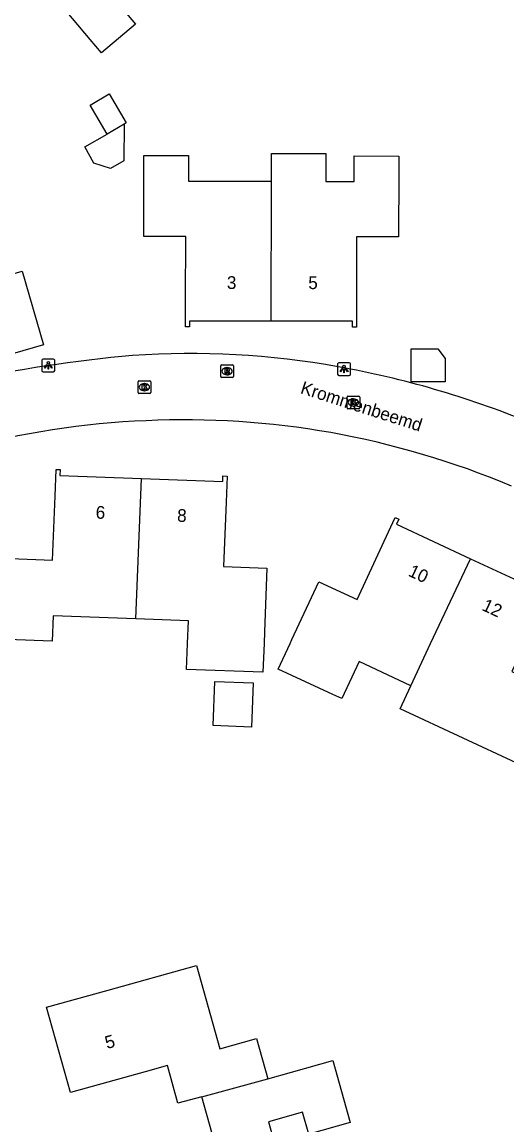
# Model space of a CAD drawing. Extents: x 162880 to 165536, y 384011 to 385179.
# Drawn here: x 164504.8 to 164542.8, y 384712.2 to 384798.8 of the extents above; entities that cross this region are included whole.
import ezdxf

# ---------------------------------------------------------------- set-up
doc = ezdxf.new("R2010")
doc.units = 0
for name, color, linetype in [('IMGEO_Kolk', 7, 'Continuous'), ('IMGEO_Lichtpunt', 7, 'Continuous'), ('IMGEO_Openbare_ruimte_label', 7, 'Continuous'), ('IMGEO_Pand', 7, 'Continuous'), ('IMGEO_Pand_nummerreeks', 7, 'Continuous'), ('IMGEO_Rijbaan_lokaal_open', 7, 'Continuous'), ('IMGEO_Rioolput', 7, 'Continuous')]:
    doc.layers.add(name, color=color, linetype=linetype)

msp = doc.modelspace()

# ---------------------------------------------------------------- linework, layer by layer
at = {"layer": 'IMGEO_Kolk'}
for p, q in [((164513.909, 384769.686), (164513.909, 384770.538)), ((164513.984, 384770.612), (164514.836, 384770.612)), ((164514.397, 384770.392), (164514.422, 384770.392)), ((164514.91, 384770.538), (164514.91, 384769.686)), ((164514.836, 384769.612), (164513.984, 384769.612)), ((164514.42, 384769.832), (164514.395, 384769.832)), ((164530.285, 384768.49), (164530.285, 384769.342)), ((164530.36, 384769.416), (164531.212, 384769.416)), ((164530.773, 384769.196), (164530.798, 384769.196)), ((164531.286, 384769.342), (164531.286, 384768.49)), ((164531.212, 384768.416), (164530.36, 384768.416)), ((164530.796, 384768.636), (164530.771, 384768.636))]:
    msp.add_line(p, q, dxfattribs=at)
for points in [[(164513.909, 384769.686), (164513.909, 384770.538)], [(164513.984, 384770.612), (164514.836, 384770.612)], [(164514.23, 384770.312), (164514.353, 384770.312), (164514.353, 384770.161), (164514.483, 384770.312), (164514.647, 384770.312), (164514.501, 384770.161), (164514.654, 384769.912), (164514.502, 384769.912), (164514.417, 384770.076), (164514.353, 384770.009), (164514.353, 384769.912), (164514.23, 384769.912), (164514.23, 384770.312)], [(164514.91, 384770.538), (164514.91, 384769.686)], [(164514.836, 384769.612), (164513.984, 384769.612)], [(164530.285, 384768.49), (164530.285, 384769.342)], [(164530.36, 384769.416), (164531.212, 384769.416)], [(164530.606, 384769.116), (164530.729, 384769.116), (164530.729, 384768.965), (164530.859, 384769.116), (164531.023, 384769.116), (164530.877, 384768.965), (164531.03, 384768.716), (164530.878, 384768.716), (164530.793, 384768.88), (164530.729, 384768.813), (164530.729, 384768.716), (164530.606, 384768.716), (164530.606, 384769.116)], [(164531.286, 384769.342), (164531.286, 384768.49)], [(164531.212, 384768.416), (164530.36, 384768.416)]]:
    msp.add_lwpolyline(points, dxfattribs=at)
for centre, start, end in [((164513.986, 384770.536), 91.55205, 178.44795), ((164513.986, 384770.536), 91.55205, 178.44795), ((164514.834, 384770.536), 1.55205, 88.44795), ((164514.834, 384770.536), 1.55205, 88.44795), ((164513.986, 384769.688), 181.55205, 268.44795), ((164513.986, 384769.688), 181.55205, 268.44795), ((164514.834, 384769.688), 271.55205, 358.44795), ((164514.834, 384769.688), 271.55205, 358.44795), ((164530.362, 384769.34), 91.55205, 178.44795), ((164530.362, 384769.34), 91.55205, 178.44795), ((164531.21, 384769.34), 1.55205, 88.44795), ((164531.21, 384769.34), 1.55205, 88.44795), ((164530.362, 384768.492), 181.55205, 268.44795), ((164530.362, 384768.492), 181.55205, 268.44795), ((164531.21, 384768.492), 271.55205, 358.44795), ((164531.21, 384768.492), 271.55205, 358.44795)]:
    msp.add_arc(centre, 0.0765, start, end, dxfattribs=at)
for centre, major_axis, ratio, start_param, end_param in [((164514.396, 384770.112), (-0.387, 0.002), 0.722429, 4.712389, 7.853982), ((164514.421, 384770.112), (-0.39, 0.002), 0.717154, 1.570796, 4.712389), ((164530.772, 384768.916), (-0.387, 0.002), 0.722429, 4.712389, 7.853982), ((164530.797, 384768.916), (-0.39, 0.002), 0.717154, 1.570796, 4.712389)]:
    msp.add_ellipse(centre, major_axis=major_axis, ratio=ratio, start_param=start_param, end_param=end_param, dxfattribs=at)
at = {"layer": 'IMGEO_Lichtpunt'}
for p, q in [((164506.383, 384772.225), (164506.383, 384771.418)), ((164506.383, 384772.225), (164506.383, 384771.418)), ((164507.285, 384772.32), (164506.477, 384772.32)), ((164507.285, 384772.32), (164506.477, 384772.32)), ((164507.379, 384771.418), (164507.379, 384772.225)), ((164507.379, 384771.418), (164507.379, 384772.225)), ((164529.551, 384771.939), (164529.551, 384771.132)), ((164529.551, 384771.939), (164529.551, 384771.132)), ((164530.453, 384772.034), (164529.645, 384772.034)), ((164530.453, 384772.034), (164529.645, 384772.034)), ((164530.547, 384771.132), (164530.547, 384771.939)), ((164530.547, 384771.132), (164530.547, 384771.939)), ((164506.477, 384771.324), (164507.285, 384771.324)), ((164506.477, 384771.324), (164507.285, 384771.324)), ((164529.645, 384771.038), (164530.453, 384771.038)), ((164529.645, 384771.038), (164530.453, 384771.038))]:
    msp.add_line(p, q, dxfattribs=at)
for points in [[(164506.757, 384771.889), (164506.796, 384771.861), (164506.608, 384771.599), (164506.57, 384771.626), (164506.757, 384771.889)], [(164506.859, 384771.841), (164506.906, 384771.841), (164506.906, 384771.519), (164506.859, 384771.519), (164506.859, 384771.841)], [(164506.969, 384771.861), (164507.007, 384771.888), (164507.194, 384771.626), (164507.155, 384771.598), (164506.969, 384771.861)], [(164529.925, 384771.603), (164529.964, 384771.575), (164529.776, 384771.313), (164529.738, 384771.34), (164529.925, 384771.603)], [(164530.027, 384771.555), (164530.074, 384771.555), (164530.074, 384771.233), (164530.027, 384771.233), (164530.027, 384771.555)], [(164530.137, 384771.575), (164530.175, 384771.602), (164530.362, 384771.34), (164530.323, 384771.312), (164530.137, 384771.575)]]:
    msp.add_lwpolyline(points, dxfattribs=at)
for centre in [(164506.882, 384772.023), (164530.05, 384771.737)]:
    msp.add_circle(centre, 0.0994, dxfattribs=at)
for centre, start, end in [((164506.477, 384772.225), 90, 180), ((164506.477, 384772.225), 90, 180), ((164507.285, 384772.225), 0, 90), ((164507.285, 384772.225), 0, 90), ((164529.645, 384771.939), 90, 180), ((164529.645, 384771.939), 90, 180), ((164530.453, 384771.939), 0, 90), ((164530.453, 384771.939), 0, 90), ((164506.477, 384771.418), 180, 270), ((164506.477, 384771.418), 180, 270), ((164507.285, 384771.418), 270, 0), ((164507.285, 384771.418), 270, 360), ((164529.645, 384771.132), 180, 270), ((164529.645, 384771.132), 180, 270), ((164530.453, 384771.132), 270, 0), ((164530.453, 384771.132), 270, 360)]:
    msp.add_arc(centre, 0.0946, start, end, dxfattribs=at)
at = {"layer": 'IMGEO_Pand'}
for points in [[(164517.403, 384804.255), (164512.44, 384800.112), (164513.722, 384798.577), (164511.036, 384796.335), (164510.171, 384797.372), (164506.967, 384801.21), (164509.501, 384803.325), (164506.298, 384807.164), (164504.952, 384808.776), (164505.198, 384808.981), (164505.487, 384808.637), (164510.346, 384812.692)], [(164511.483, 384789.97), (164510.156, 384792.24), (164511.655, 384793.117), (164512.983, 384790.847), (164512.822, 384790.753)], [(164512.822, 384790.753), (164512.804, 384787.875), (164511.756, 384787.262), (164510.455, 384787.683), (164509.752, 384788.957), (164511.483, 384789.97)], [(164512.822, 384790.753), (164511.483, 384789.97)], [(164524.341, 384775.292), (164517.955, 384775.301), (164517.954, 384774.851), (164517.634, 384774.851), (164517.638, 384776.909), (164517.648, 384781.934), (164514.357, 384781.94), (164514.367, 384786.94), (164514.37, 384788.285), (164517.861, 384788.28), (164517.858, 384786.276), (164524.356, 384786.264)], [(164524.356, 384786.264), (164524.359, 384788.442), (164528.616, 384788.437), (164528.613, 384786.256), (164530.847, 384786.252), (164530.851, 384788.247), (164534.343, 384788.241), (164534.34, 384786.907), (164534.331, 384781.907), (164531.04, 384781.914), (164531.031, 384776.889), (164531.027, 384774.832), (164530.708, 384774.832), (164530.709, 384775.283), (164524.341, 384775.292)], [(164524.341, 384775.292), (164524.356, 384786.264)], [(164501.114, 384784.857), (164502.891, 384778.661), (164504.843, 384779.218), (164506.494, 384773.428), (164502.599, 384772.318), (164502.816, 384771.558), (164497.312, 384769.988), (164495.995, 384774.603), (164496.379, 384774.713), (164495.892, 384776.387), (164492.245, 384775.338), (164491.728, 384775.191), (164489.87, 384781.641)], [(164535.316, 384773.121), (164537.397, 384773.115), (164537.97, 384772.371), (164537.965, 384770.534), (164535.308, 384770.542), (164535.316, 384773.121)], [(164513.743, 384751.943), (164507.25, 384752.191), (164507.173, 384750.192), (164503.675, 384750.325), (164503.727, 384751.684), (164503.918, 384756.68), (164507.215, 384756.553), (164507.407, 384761.571), (164507.487, 384763.657), (164507.807, 384763.645), (164507.79, 384763.196), (164514.183, 384762.951)], [(164514.183, 384762.951), (164520.546, 384762.708), (164520.563, 384763.156), (164520.882, 384763.144), (164520.803, 384761.082), (164520.611, 384756.05), (164524.009, 384755.92), (164523.816, 384750.924), (164523.78, 384750), (164523.694, 384747.75), (164517.718, 384747.978), (164517.795, 384750), (164517.863, 384751.785), (164513.743, 384751.943)], [(164513.743, 384751.943), (164514.183, 384762.951)], [(164535.288, 384746.698), (164531.234, 384748.584), (164529.886, 384745.685), (164529.178, 384746.014), (164524.893, 384748.007), (164525.82, 384750), (164525.969, 384750.32), (164528.077, 384754.853), (164531.07, 384753.462), (164533.195, 384758.032), (164534.064, 384759.9), (164534.355, 384759.766), (164534.166, 384759.358), (164539.955, 384756.659)], [(164539.955, 384756.659), (164545.725, 384753.97), (164545.914, 384754.378), (164546.204, 384754.243), (164545.329, 384752.361), (164544.231, 384750), (164543.211, 384747.806), (164546.213, 384746.411), (164544.105, 384741.878), (164543.536, 384740.654), (164539.393, 384742.582), (164534.44, 384744.887), (164535.288, 384746.698)], [(164535.288, 384746.698), (164536.835, 384750), (164539.955, 384756.659)], [(164519.8, 384743.568), (164519.932, 384747.027), (164522.933, 384746.913), (164522.802, 384743.453), (164519.8, 384743.568)], [(164518.92, 384714.442), (164517.04, 384713.964), (164516.219, 384716.903), (164514.462, 384716.412), (164508.62, 384714.779), (164506.747, 384721.479), (164511.563, 384722.825), (164518.487, 384724.761), (164520.314, 384718.226), (164523.189, 384719.029), (164524.073, 384715.867)], [(164524.073, 384715.867), (164525.926, 384716.386), (164529.182, 384717.298), (164530.542, 384712.443), (164527.285, 384711.531), (164526.804, 384713.247), (164524.129, 384712.5), (164525.943, 384706.009)], [(164518.92, 384714.442), (164524.073, 384715.867)], [(164513.977, 384702.682), (164512.063, 384709.528), (164516.073, 384710.648), (164519.697, 384711.661), (164518.92, 384714.442)]]:
    msp.add_lwpolyline(points, dxfattribs=at)
at = {"layer": 'IMGEO_Rijbaan_lokaal_open'}
for centre, radius, start, end in [((164523.271, 384663.226), 109.809, 95.11466, 102.23521), ((164517.962, 384707.057), 65.694, 79.80173, 93.90991), ((164516.488, 384698.768), 74.113, 67.81255, 79.81522), ((164516.955, 384704.59), 62.941, 92.18256, 105.62726), ((164517.55, 384701.568), 65.986, 79.99305, 92.59871), ((164516.95, 384699.81), 67.822, 67.26019, 79.7526)]:
    msp.add_arc(centre, radius, start, end, dxfattribs=at)
at = {"layer": 'IMGEO_Rioolput'}
for p, q in [((164520.386, 384770.938), (164520.386, 384771.79)), ((164520.461, 384771.864), (164521.313, 384771.864)), ((164521.387, 384771.79), (164521.387, 384770.938)), ((164521.313, 384770.864), (164520.461, 384770.864)), ((164520.897, 384771.084), (164520.872, 384771.084)), ((164520.874, 384771.644), (164520.899, 384771.644))]:
    msp.add_line(p, q, dxfattribs=at)
for points in [[(164520.386, 384770.938), (164520.386, 384771.79)], [(164520.461, 384771.864), (164521.313, 384771.864)], [(164521.387, 384771.79), (164521.387, 384770.938)], [(164521.313, 384770.864), (164520.461, 384770.864)], [(164520.975, 384771.562), (164520.723, 384771.564), (164520.723, 384771.164)], [(164520.723, 384771.164), (164520.847, 384771.164), (164520.847, 384771.326), (164520.858, 384771.326)], [(164520.901, 384771.483), (164520.847, 384771.483), (164520.847, 384771.402)], [(164520.847, 384771.402), (164520.899, 384771.402)], [(164520.905, 384771.297), (164520.976, 384771.164), (164521.116, 384771.164), (164521.051, 384771.29)]]:
    msp.add_lwpolyline(points, dxfattribs=at)
for centre, radius, start, end in [((164520.463, 384771.788), 0.0765, 91.55205, 178.44795), ((164520.463, 384771.788), 0.0765, 91.55205, 178.44795), ((164521.311, 384771.788), 0.0765, 1.55205, 88.44795), ((164521.311, 384771.788), 0.0765, 1.55205, 88.44795), ((164520.463, 384770.94), 0.0765, 181.55205, 268.44795), ((164520.463, 384770.94), 0.0765, 181.55205, 268.44795), ((164520.857, 384771.273), 0.0533, 26.02933, 88.69889), ((164520.883, 384771.591), 0.19, 274.7715, 282.96867), ((164520.907, 384771.387), 0.0964, 77.00612, 93.18647), ((164520.921, 384771.444), 0.0378, 276.66336, 79.67722), ((164520.974, 384771.452), 0.109, 350.36119, 89.41601), ((164520.972, 384771.452), 0.112, 277.58423, 350.98172), ((164520.956, 384771.237), 0.108, 29.51342, 73.79051), ((164521.311, 384770.94), 0.0765, 271.55205, 358.44795), ((164521.311, 384770.94), 0.0765, 271.55205, 358.44795)]:
    msp.add_arc(centre, radius, start, end, dxfattribs=at)
for centre, major_axis, ratio, start_param, end_param in [((164520.873, 384771.364), (-0.387, 0.002), 0.722429, 4.712389, 7.853982), ((164520.898, 384771.364), (-0.39, 0.002), 0.717154, 1.570796, 4.712389)]:
    msp.add_ellipse(centre, major_axis=major_axis, ratio=ratio, start_param=start_param, end_param=end_param, dxfattribs=at)

# ---------------------------------------------------------------- texts
at = {"layer": 'IMGEO_Openbare_ruimte_label'}
msp.add_text('Krommenbeemd', height=1, rotation=342.12658, dxfattribs=at).set_placement((164526.567, 384769.655))
at = {"layer": 'IMGEO_Pand_nummerreeks'}
for s, rotation, p in [('3', 359.91914, (164520.872, 384777.816)), ('5', 359.91914, (164527.249, 384777.807)), ('6', 357.80913, (164510.578, 384759.807)), ('8', 357.80913, (164516.96, 384759.563)), ('10', 335.00758, (164535.006, 384755.348)), ('12', 335.00758, (164540.78, 384752.657)), ('5', 15.61623, (164511.476, 384718.194))]:
    msp.add_text(s, height=1, rotation=rotation, dxfattribs=at).set_placement(p)

doc.saveas('drawing.dxf')
